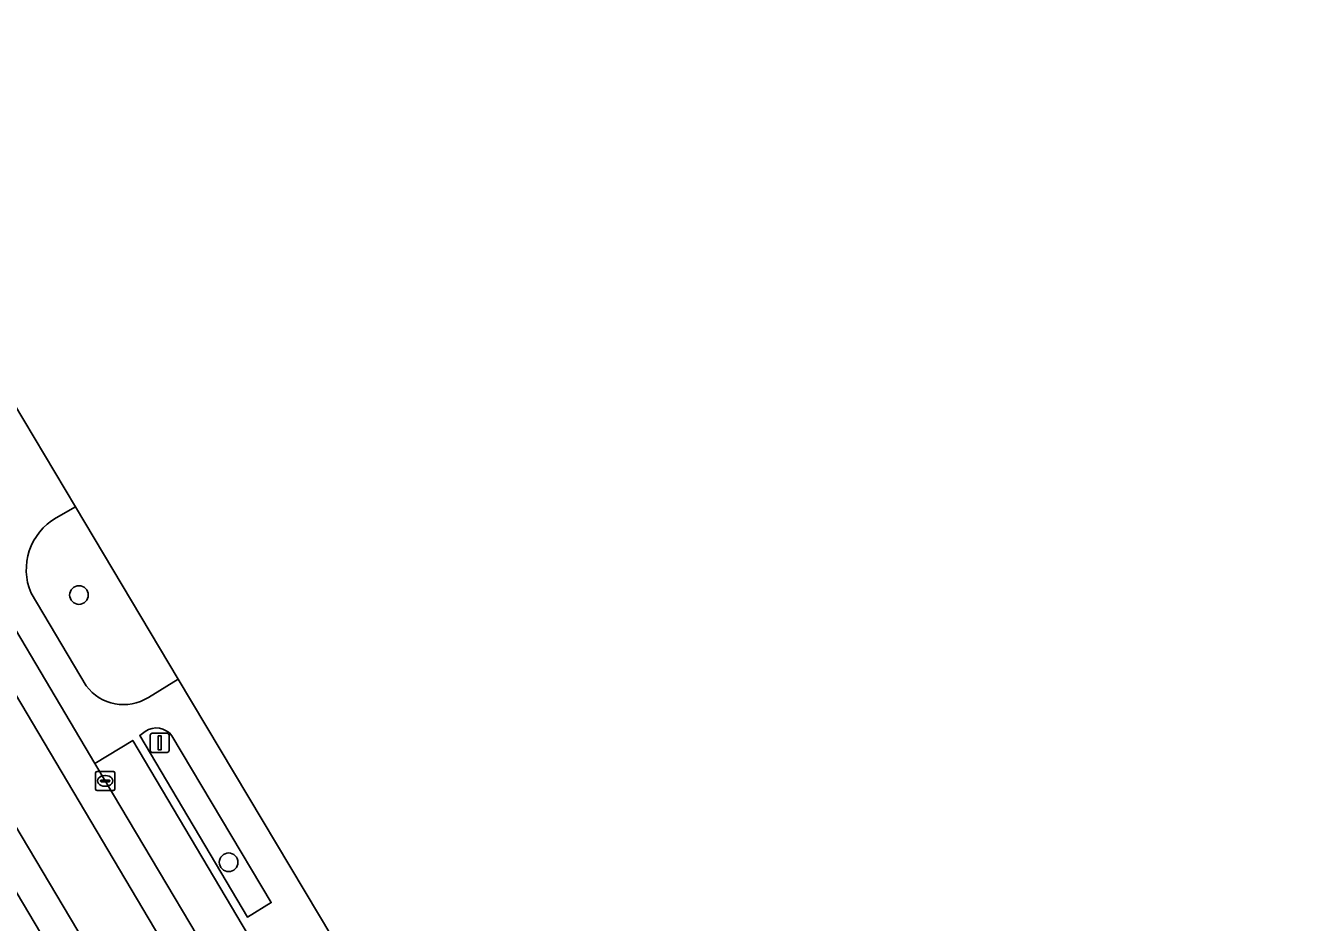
# Model space of a CAD drawing. Extents: x 161771 to 163125, y 382475 to 383179.
# Drawn here: x 162296.6 to 162363.7, y 382949.5 to 382996.5 of the extents above; entities that cross this region are included whole.
import ezdxf

# ---------------------------------------------------------------- set-up
doc = ezdxf.new("R2010")
doc.units = 0
for name, color, linetype in [('IMGEO_Boom', 7, 'Continuous'), ('IMGEO_Erf', 7, 'Continuous'), ('IMGEO_Groenvoorziening', 7, 'Continuous'), ('IMGEO_Kolk', 7, 'Continuous'), ('IMGEO_Lichtmast', 7, 'Continuous'), ('IMGEO_Parkeervlak_open', 7, 'Continuous'), ('IMGEO_Rijbaan_lokaal_gesloten', 7, 'Continuous'), ('IMGEO_Voetpad_open', 7, 'Continuous')]:
    doc.layers.add(name, color=color, linetype=linetype)

msp = doc.modelspace()

# ---------------------------------------------------------------- linework, layer by layer
at = {"layer": 'IMGEO_Boom'}
for centre in [(162299.395, 382966.637), (162307.241, 382952.62)]:
    msp.add_circle(centre, 0.489, dxfattribs=at)
at = {"layer": 'IMGEO_Erf'}
msp.add_lwpolyline([(162282.694, 382998.745), (162285.645, 382993.994), (162299.205, 382971.267), (162304.602, 382962.221), (162323.715, 382930.187), (162324.058, 382929.531), (162333.904, 382911.866), (162340.209, 382901.345), (162341.191, 382899.707), (162342.707, 382897.177), (162347.841, 382889.118), (162350.419, 382884.987), (162352.762, 382884.507), (162396.81, 382874.496)], dxfattribs=at)
at = {"layer": 'IMGEO_Groenvoorziening'}
for points in [[(162299.205, 382971.267), (162298.198, 382970.688)], [(162303.031, 382961.271), (162304.602, 382962.221), (162299.205, 382971.267)], [(162296.883, 382966.734), (162299.776, 382961.876)], [(162302.862, 382959.474), (162302.577, 382959.276), (162308.226, 382949.743)], [(162308.226, 382949.743), (162309.477, 382950.506), (162304.269, 382959.253)]]:
    msp.add_lwpolyline(points, dxfattribs=at)
msp.add_lwpolyline([(162295.023, 382947.528), (162296.525, 382948.418), (162297.385, 382948.927), (162295.546, 382952.022), (162294.694, 382951.503), (162293.204, 382950.596), (162290.944, 382949.27), (162296.275, 382940.343), (162298.502, 382941.661)], close=True, dxfattribs=at)
for centre, radius, start, end in [((162299.776, 382967.968), 3.145, 120.11011, 203.09826), ((162301.725, 382963.302), 2.415, 216.19575, 302.74566), ((162303.454, 382958.655), 1.01, 36.25945, 125.88732)]:
    msp.add_arc(centre, radius, start, end, dxfattribs=at)
at = {"layer": 'IMGEO_Kolk'}
for p, q in [((162300.269, 382956.461), (162300.269, 382957.313)), ((162300.344, 382957.387), (162301.196, 382957.387)), ((162300.757, 382957.167), (162300.782, 382957.167)), ((162301.27, 382957.313), (162301.27, 382956.461)), ((162301.196, 382956.387), (162300.344, 382956.387)), ((162300.528, 382956.881), (162300.528, 382956.893)), ((162300.966, 382956.844), (162300.568, 382956.844)), ((162300.571, 382956.93), (162300.969, 382956.93)), ((162300.78, 382956.607), (162300.755, 382956.607)), ((162301.012, 382956.893), (162301.012, 382956.881))]:
    msp.add_line(p, q, dxfattribs=at)
for points in [[(162300.269, 382956.461), (162300.269, 382957.313)], [(162300.344, 382957.387), (162301.196, 382957.387)], [(162301.27, 382957.313), (162301.27, 382956.461)], [(162301.196, 382956.387), (162300.344, 382956.387)]]:
    msp.add_lwpolyline(points, dxfattribs=at)
for centre, radius, start, end in [((162300.346, 382957.311), 0.0765, 91.55205, 178.44795), ((162300.346, 382957.311), 0.0765, 91.55205, 178.44795), ((162301.194, 382957.311), 0.0765, 1.55205, 88.44795), ((162301.194, 382957.311), 0.0765, 1.55205, 88.44795), ((162300.346, 382956.463), 0.0765, 181.55205, 268.44795), ((162300.346, 382956.463), 0.0765, 181.55205, 268.44795), ((162300.568, 382956.89), 0.0403, 85.87752, 175.75265), ((162300.565, 382956.88), 0.0366, 178.93798, 274.71019), ((162300.969, 382956.887), 0.043, 264.86636, 352.45326), ((162300.973, 382956.892), 0.0386, 1.73085, 96.63898), ((162301.194, 382956.463), 0.0765, 271.55205, 358.44795), ((162301.194, 382956.463), 0.0765, 271.55205, 358.44795)]:
    msp.add_arc(centre, radius, start, end, dxfattribs=at)
for centre, major_axis, ratio, start_param, end_param in [((162300.756, 382956.887), (-0.387, 0.002), 0.722429, 4.712389, 7.853982), ((162300.781, 382956.887), (-0.39, 0.002), 0.717154, 1.570796, 4.712389)]:
    msp.add_ellipse(centre, major_axis=major_axis, ratio=ratio, start_param=start_param, end_param=end_param, dxfattribs=at)
at = {"layer": 'IMGEO_Lichtmast'}
for p, q in [((162303.128, 382958.485), (162303.128, 382959.285)), ((162303.128, 382959.285), (162303.128, 382958.485)), ((162303.228, 382959.385), (162304.018, 382959.385)), ((162304.018, 382959.385), (162303.228, 382959.385)), ((162304.118, 382959.285), (162304.118, 382958.485)), ((162304.118, 382958.485), (162304.118, 382959.285)), ((162304.018, 382958.385), (162303.228, 382958.385)), ((162303.228, 382958.385), (162304.018, 382958.385))]:
    msp.add_line(p, q, dxfattribs=at)
msp.add_lwpolyline([(162303.548, 382959.26), (162303.698, 382959.26), (162303.698, 382958.51), (162303.548, 382958.51), (162303.548, 382959.26)], dxfattribs=at)
for centre, start, end in [((162303.228, 382959.285), 90, 180), ((162303.228, 382959.285), 90, 180), ((162304.018, 382959.285), 0, 90), ((162304.018, 382959.285), 360, 90), ((162303.228, 382958.485), 180, 270), ((162303.228, 382958.485), 180, 270), ((162304.018, 382958.485), 270, 0), ((162304.018, 382958.485), 270, 0)]:
    msp.add_arc(centre, 0.1, start, end, dxfattribs=at)
at = {"layer": 'IMGEO_Parkeervlak_open'}
msp.add_lwpolyline([(162302.215, 382959.014), (162300.224, 382957.807), (162300.77, 382956.887), (162308.432, 382943.993), (162316.912, 382929.741), (162317.64, 382928.532), (162318.235, 382927.528), (162320.137, 382928.801)], close=True, dxfattribs=at)
at = {"layer": 'IMGEO_Rijbaan_lokaal_gesloten'}
for points in [[(162252.687, 383027.32), (162258.27, 383017.942), (162277.114, 382986.385), (162314.204, 382923.986), (162330.304, 382896.843), (162338.934, 382882.25), (162339.793, 382880.803)], [(162341.807, 382884.166), (162340.693, 382886.098), (162333.368, 382898.598), (162322.883, 382916.238), (162309.554, 382938.696), (162306.687, 382943.516), (162275.079, 382996.8)], [(162275.079, 382996.8), (162306.687, 382943.516), (162309.554, 382938.696), (162322.883, 382916.238), (162333.368, 382898.598), (162340.693, 382886.098), (162341.807, 382884.166)], [(162344.002, 382884.116), (162343.193, 382885.422), (162339.727, 382891.336), (162335.002, 382899.266), (162326.603, 382913.414), (162324.516, 382916.948), (162318.235, 382927.528), (162317.64, 382928.532), (162316.912, 382929.741), (162308.432, 382943.993), (162300.77, 382956.887), (162300.224, 382957.807), (162293.232, 382969.581), (162288.514, 382977.525), (162281.441, 382989.446), (162278.279, 382994.741), (162277.713, 382995.702)], [(162339.793, 382880.803), (162338.934, 382882.25), (162330.304, 382896.843), (162314.204, 382923.986), (162277.114, 382986.385)], [(162295.546, 382952.022), (162297.385, 382948.927), (162297.447, 382948.823), (162302.486, 382940.342), (162311.925, 382924.471), (162312.752, 382923.086), (162312.819, 382922.973), (162314.64, 382919.896), (162317.99, 382914.237), (162320.653, 382909.74), (162327.107, 382898.845), (162329.048, 382895.587), (162330.45, 382893.21), (162336.215, 382883.528), (162338.393, 382879.852)]]:
    msp.add_lwpolyline(points, dxfattribs=at)
at = {"layer": 'IMGEO_Voetpad_open'}
for points in [[(162298.198, 382970.688), (162299.205, 382971.267), (162285.645, 382993.994), (162282.694, 382998.745), (162282.561, 382998.663), (162282.621, 382998.564), (162281.332, 382997.822), (162277.713, 382995.702), (162278.279, 382994.741), (162281.441, 382989.446), (162283.412, 382990.65), (162295.219, 382970.753), (162293.232, 382969.581), (162300.224, 382957.807), (162302.215, 382959.014), (162320.137, 382928.801), (162318.235, 382927.528), (162324.516, 382916.948), (162326.472, 382918.127), (162341.708, 382892.457), (162339.727, 382891.336), (162343.193, 382885.422), (162344.002, 382884.116)], [(162299.776, 382961.876), (162296.883, 382966.734)], [(162350.419, 382884.987), (162347.841, 382889.118), (162342.707, 382897.177), (162341.191, 382899.707), (162340.209, 382901.345), (162333.904, 382911.866), (162324.058, 382929.531), (162323.715, 382930.187), (162304.602, 382962.221), (162303.031, 382961.271)], [(162302.577, 382959.276), (162302.862, 382959.474)], [(162304.269, 382959.253), (162309.477, 382950.506), (162308.226, 382949.743), (162302.577, 382959.276)]]:
    msp.add_lwpolyline(points, dxfattribs=at)
for centre, radius, start, end in [((162299.776, 382967.968), 3.145, 120.11011, 203.09826), ((162301.725, 382963.302), 2.415, 216.19575, 302.74566), ((162303.454, 382958.655), 1.01, 36.25945, 125.88732)]:
    msp.add_arc(centre, radius, start, end, dxfattribs=at)

doc.saveas('drawing.dxf')
